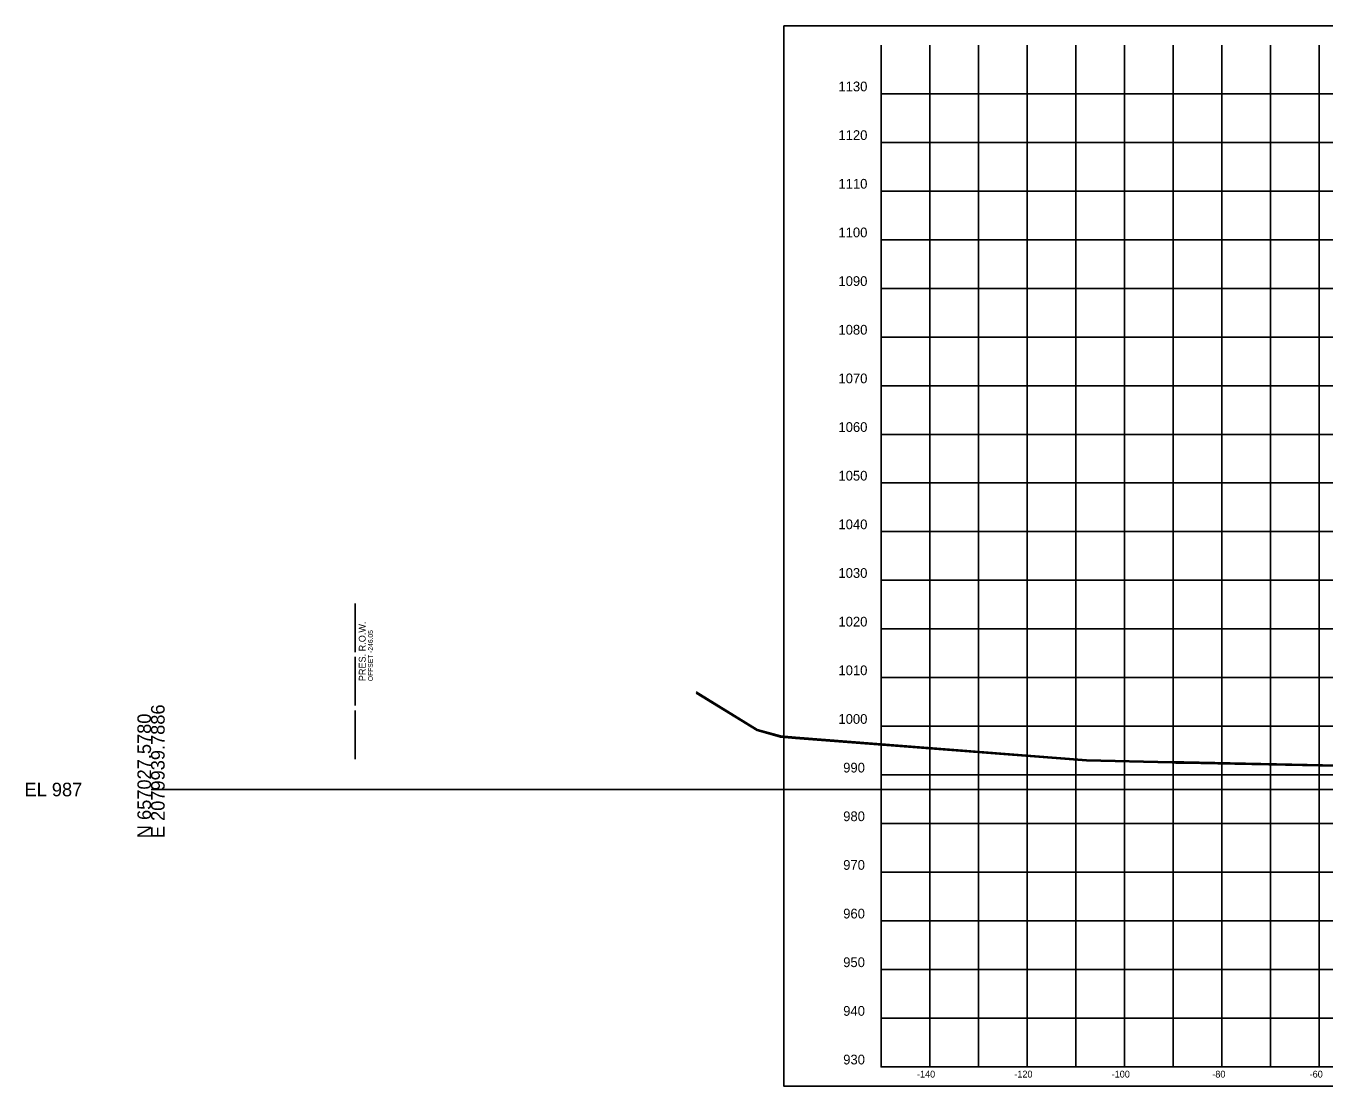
# Model space of a CAD drawing. Extents: x 1131015 to 1136271, y 133453 to 174329.
# Drawn here: x 1132014.8 to 1132281.5, y 155606.7 to 155824.6 of the extents above; entities that cross this region are included whole.
import ezdxf

# ---------------------------------------------------------------- set-up
doc = ezdxf.new("R2010")
doc.units = 0
for name, color, linetype in [('DESIGN - SHEET - Corner Text', 7, 'Continuous'), ('DESIGN - SHEET - Light Grid', 7, 'Continuous'), ('DESIGN - SHEET - Linework', 7, 'Continuous'), ('DESIGN - SHEET - Plot Shape', 7, 'Continuous'), ('SURVEY - GROUND - Bottom of Topsoil Layer', 7, 'Continuous'), ('SURVEY - GROUND - Top of Ground', 7, 'Continuous'), ('SURVEY - PROPERTY - ROW Lines', 7, 'Continuous'), ('SURVEY - PROPERTY - ROW Lines Text', 7, 'Continuous')]:
    doc.layers.add(name, color=color, linetype=linetype)

msp = doc.modelspace()

# ---------------------------------------------------------------- linework, layer by layer
at = {"layer": 'DESIGN - SHEET - Light Grid'}
msp.add_line((1132040.46, 155667.66), (1132340.46, 155667.66), dxfattribs=at)
at = {"layer": 'DESIGN - SHEET - Linework'}
for p, q in [((1132200.46, 155610.66), (1132200.46, 155820.66)), ((1132210.46, 155610.66), (1132210.46, 155820.66)), ((1132220.46, 155610.66), (1132220.46, 155820.66)), ((1132230.46, 155610.66), (1132230.46, 155820.66)), ((1132240.46, 155610.66), (1132240.46, 155820.66)), ((1132250.46, 155610.66), (1132250.46, 155820.66)), ((1132260.46, 155610.66), (1132260.46, 155820.66)), ((1132270.46, 155610.66), (1132270.46, 155820.66)), ((1132280.46, 155610.66), (1132280.46, 155820.66)), ((1132190.46, 155810.66), (1132490.46, 155810.66)), ((1132190.46, 155800.66), (1132490.46, 155800.66)), ((1132190.46, 155790.66), (1132490.46, 155790.66)), ((1132190.46, 155780.66), (1132490.46, 155780.66)), ((1132190.46, 155770.66), (1132490.46, 155770.66)), ((1132190.46, 155760.66), (1132490.46, 155760.66)), ((1132190.46, 155750.66), (1132490.46, 155750.66)), ((1132190.46, 155740.66), (1132490.46, 155740.66)), ((1132190.46, 155730.66), (1132490.46, 155730.66)), ((1132190.46, 155720.66), (1132490.46, 155720.66)), ((1132190.46, 155710.66), (1132490.46, 155710.66)), ((1132190.46, 155700.66), (1132490.46, 155700.66)), ((1132190.46, 155690.66), (1132490.46, 155690.66)), ((1132190.46, 155680.66), (1132490.46, 155680.66)), ((1132190.46, 155670.66), (1132490.46, 155670.66)), ((1132190.46, 155660.66), (1132490.46, 155660.66)), ((1132190.46, 155650.66), (1132490.46, 155650.66)), ((1132190.46, 155640.66), (1132490.46, 155640.66)), ((1132190.46, 155630.66), (1132490.46, 155630.66)), ((1132190.46, 155620.66), (1132490.46, 155620.66))]:
    msp.add_line(p, q, dxfattribs=at)
msp.add_lwpolyline([(1132190.46, 155820.66), (1132190.46, 155610.66), (1132490.46, 155610.66), (1132490.46, 155820.66)], dxfattribs=at)
at = {"layer": 'DESIGN - SHEET - Plot Shape'}
msp.add_lwpolyline([(1132170.46, 155824.6), (1132510.46, 155824.6), (1132510.46, 155606.72), (1132170.46, 155606.72)], close=True, dxfattribs=at)
at = {"layer": 'SURVEY - GROUND - Bottom of Topsoil Layer'}
for p, q in [((1132152.47, 155687.47), (1132164.97, 155679.77)), ((1132164.97, 155679.77), (1132169.8, 155678.42)), ((1132169.8, 155678.42), (1132172.9, 155678.18)), ((1132172.9, 155678.18), (1132232.68, 155673.54)), ((1132232.68, 155673.54), (1132250.24, 155673.13)), ((1132250.24, 155673.13), (1132251.05, 155673.11)), ((1132251.05, 155673.11), (1132252.69, 155673.07)), ((1132252.69, 155673.07), (1132294.07, 155672.23))]:
    msp.add_line(p, q, dxfattribs=at)
at = {"layer": 'SURVEY - GROUND - Top of Ground'}
for p, q in [((1132152.47, 155687.72), (1132164.97, 155680.02)), ((1132164.97, 155680.02), (1132169.8, 155678.67)), ((1132169.8, 155678.67), (1132172.9, 155678.43)), ((1132172.9, 155678.43), (1132232.68, 155673.79)), ((1132232.68, 155673.79), (1132250.24, 155673.38)), ((1132250.24, 155673.38), (1132251.05, 155673.36)), ((1132251.05, 155673.36), (1132252.69, 155673.32)), ((1132252.69, 155673.32), (1132294.07, 155672.48))]:
    msp.add_line(p, q, dxfattribs=at)
at = {"layer": 'SURVEY - PROPERTY - ROW Lines'}
for p, q in [((1132082.4, 155695.92), (1132082.4, 155705.92)), ((1132082.4, 155684.92), (1132082.4, 155694.92)), ((1132082.4, 155673.92), (1132082.4, 155683.92))]:
    msp.add_line(p, q, dxfattribs=at)

# ---------------------------------------------------------------- texts
at = {"layer": 'DESIGN - SHEET - Corner Text'}
for s, height, p in [('1130', 2, (1132181.7, 155811.16)), ('1120', 2, (1132181.7, 155801.16)), ('1110', 2, (1132181.7, 155791.16)), ('1100', 2, (1132181.7, 155781.16)), ('1090', 2, (1132181.7, 155771.16)), ('1080', 2, (1132181.7, 155761.16)), ('1070', 2, (1132181.7, 155751.16)), ('1060', 2, (1132181.7, 155741.16)), ('1050', 2, (1132181.7, 155731.16)), ('1040', 2, (1132181.7, 155721.16)), ('1030', 2, (1132181.7, 155711.16)), ('1020', 2, (1132181.7, 155701.16)), ('1010', 2, (1132181.7, 155691.16)), ('1000', 2, (1132181.7, 155681.16)), ('990', 2, (1132182.68, 155671.16)), ('980', 2, (1132182.68, 155661.16)), ('970', 2, (1132182.68, 155651.16)), ('960', 2, (1132182.68, 155641.16)), ('950', 2, (1132182.68, 155631.16)), ('940', 2, (1132182.68, 155621.16)), ('930', 2, (1132182.68, 155611.16)), ('-140', 1.4, (1132197.83, 155608.46)), ('-120', 1.4, (1132217.83, 155608.46)), ('-100', 1.4, (1132237.83, 155608.46)), ('-80', 1.4, (1132258.51, 155608.46)), ('-60', 1.4, (1132278.51, 155608.46))]:
    msp.add_text(s, height=height, dxfattribs=at).set_placement(p)
at = {"layer": 'DESIGN - SHEET - Light Grid'}
for s, p in [('N 657027.5780', (1132040.46, 155657.66)), ('E 2079939.7886', (1132043.26, 155657.66))]:
    msp.add_text(s, height=2.8, rotation=90, dxfattribs=at).set_placement(p)
msp.add_text('EL 987', height=2.8, dxfattribs=at).set_placement((1132014.46, 155666.26))
at = {"layer": 'SURVEY - PROPERTY - ROW Lines Text'}
for s, height, p in [('PRES. R.O.W.', 1.4, (1132084.55, 155689.92)), ('OFFSET -246.05', 1, (1132086.05, 155689.92))]:
    msp.add_text(s, height=height, rotation=90, dxfattribs=at).set_placement(p)

doc.saveas('drawing.dxf')
